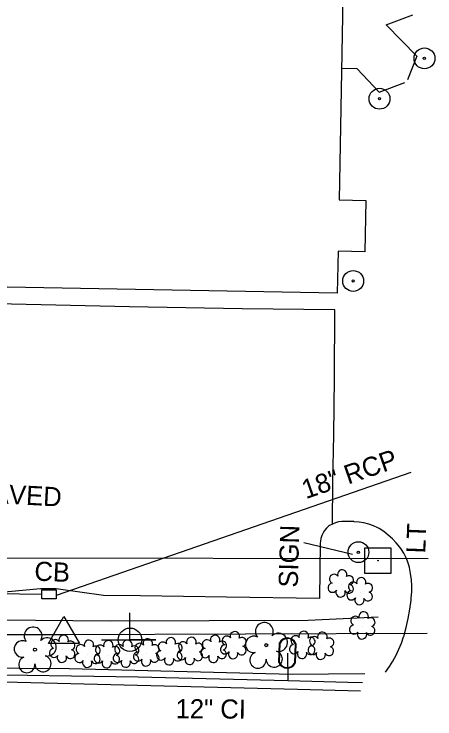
# Model space of a CAD drawing. Extents: x 1614611 to 1617571, y 898867 to 905462.
# Drawn here: x 1616366.9 to 1616454.8, y 899373.9 to 899521.1 of the extents above; entities that cross this region are included whole.
import ezdxf

# ---------------------------------------------------------------- set-up
doc = ezdxf.new("R2010")
doc.units = 0
for name, color, linetype in [('Exist Building', 7, 'Continuous'), ('Exist Other Culture Gate', 7, 'Continuous'), ('Exist Other Culture Located Object CELL', 7, 'Continuous'), ('Exist Other Culture Sign Leader', 7, 'Continuous'), ('Exist Other Culture Sign Post CELL', 7, 'Continuous'), ('Exist Other Culture Sign Text', 7, 'Continuous'), ('Exist Right of Way Monument CELL', 7, 'Continuous'), ('Exist Roads Change in Surface', 7, 'Continuous'), ('Exist Roads EOP Other Text', 7, 'Continuous'), ('Exist Utilities Gas UG Line SUE LOS B', 7, 'Continuous'), ('Exist Utilities Other Pole With Base CELL', 7, 'Continuous'), ('Exist Utilities Other Pole With Base Text', 7, 'Continuous'), ('Exist Utilities Power Joint Use Telephone CELL', 7, 'Continuous'), ('Exist Utilities Telephone UG FO SUE LOS B', 7, 'Continuous'), ('Exist Utilities Water UG Line SUE LOS B', 7, 'Continuous'), ('Exist Utilities Water UG Line SUE LOS B Text', 7, 'Continuous'), ('Exist Vegetation Shrub CELL', 7, 'Continuous'), ('Exist Vegetation Tree CELL', 7, 'Continuous'), ('Prop Drainage Structure Catch Basin Open Throat 4 CELL', 7, 'Continuous'), ('Prop Drainage Structure Drop Inlet Grate 3 Narrow Slots and Sag Grates 840 24 Label', 7, 'Continuous'), ('Prop Earthen Structure Cut Ditch Special Back of Curb Detail CELL', 7, 'Continuous'), ('Prop Easement Permanent Drainage', 7, 'Continuous'), ('Prop Erosion Embankment Toe Protection with Rip Rap 3 Detail CELL', 7, 'Continuous'), ('Prop SS Transition Line', 7, 'Continuous'), ('Scratch_Level_1', 7, 'Continuous')]:
    doc.layers.add(name, color=color, linetype=linetype)

msp = doc.modelspace()

# ---------------------------------------------------------------- linework, layer by layer
at = {"layer": 'Exist Building'}
msp.add_lwpolyline([(1616434.42, 899462.78), (1616338.61, 899464.55), (1616338.6, 899463.91), (1616306.87, 899464.5), (1616306.87, 899464.76), (1616286.1, 899465.14), (1616286.39, 899481.11), (1616285.9, 899481.12), (1616286.47, 899512.08), (1616286.9, 899512.07), (1616287.53, 899546.62), (1616308.99, 899546.23), (1616308.99, 899546.45), (1616339.99, 899545.87), (1616339.98, 899545.57), (1616395.52, 899544.54), (1616395.83, 899561.63), (1616420.75, 899561.17), (1616420.43, 899544), (1616435.92, 899543.72), (1616434.78, 899482.28), (1616440.37, 899482.17), (1616440.17, 899471.44), (1616434.58, 899471.55)], close=True, dxfattribs=at)
for points in [[(1616451.04, 899512.31), (1616444.63, 899518.87)], [(1616443.19, 899504.78), (1616438.55, 899509.68), (1616435.29, 899509.73)]]:
    msp.add_lwpolyline(points, dxfattribs=at)
at = {"layer": 'Exist Other Culture Gate'}
for p, q in [((1616451.04, 899512.31), (1616449.06, 899507.33)), ((1616443.19, 899504.78), (1616448.51, 899506.83))]:
    msp.add_line(p, q, dxfattribs=at)
msp.add_lwpolyline([(1616444.63, 899518.87), (1616450.2, 899520.95)], dxfattribs=at)
at = {"layer": 'Exist Other Culture Located Object CELL'}
for centre, radius in [((1616452.63, 899511.84), 2.18), ((1616452.63, 899511.84), 0.24), ((1616443.24, 899503.41), 2.18), ((1616443.24, 899503.41), 0.24), ((1616437.74, 899465.34), 2.18), ((1616437.74, 899465.34), 0.24)]:
    msp.add_circle(centre, radius, dxfattribs=at)
at = {"layer": 'Exist Other Culture Sign Leader'}
msp.add_line((1616437.61, 899408.22), (1616427.46, 899410.62), dxfattribs=at)
at = {"layer": 'Exist Other Culture Sign Post CELL'}
for radius in [2.18, 0.24]:
    msp.add_circle((1616438.84, 899408.68), radius, dxfattribs=at)
at = {"layer": 'Exist Right of Way Monument CELL'}
for p, q in [((1616246.75, 899391.35), (1616377.34, 899391.48)), ((1616377.34, 899391.48), (1616453.22, 899391.74)), ((1616377.34, 899391.48), (1616377.34, 899391.48))]:
    msp.add_line(p, q, dxfattribs=at)
msp.add_lwpolyline([(1616374.1, 899389.59), (1616377.34, 899395.23), (1616380.59, 899389.59)], close=True, dxfattribs=at)
at = {"layer": 'Exist Roads Change in Surface'}
msp.add_lwpolyline([(1616433.45, 899414.63), (1616433.52, 899423.32), (1616433.67, 899433.23), (1616433.85, 899445.07), (1616433.94, 899459.29)], dxfattribs=at)
at = {"layer": 'Exist Utilities Gas UG Line SUE LOS B'}
msp.add_lwpolyline([(1616190.2, 899390.02), (1616202.16, 899389.81), (1616231.06, 899387.63), (1616247.84, 899387.2), (1616260.52, 899387.43), (1616264.29, 899386.89), (1616281.13, 899384.3), (1616319.56, 899382.76), (1616367.63, 899381.53), (1616426.12, 899380.09), (1616439.29, 899379.76)], dxfattribs=at)
at = {"layer": 'Exist Utilities Other Pole With Base CELL'}
msp.add_line((1616442.94, 899406.93), (1616442.94, 899406.93), dxfattribs=at)
msp.add_lwpolyline([(1616440.21, 899409.63), (1616445.61, 899409.63), (1616445.61, 899404.23), (1616440.21, 899404.23), (1616440.21, 899409.63)], dxfattribs=at)
msp.add_circle((1616442.94, 899406.93), 0.0707, dxfattribs=at)
at = {"layer": 'Exist Utilities Power Joint Use Telephone CELL'}
msp.add_line((1616391.12, 899390.4), (1616391.12, 899390.4), dxfattribs=at)
msp.add_lwpolyline([(1616385.18, 899390.4), (1616396.52, 899390.36), (1616391.12, 899390.38), (1616391.12, 899396.02)], dxfattribs=at)
msp.add_circle((1616391.12, 899390.4), 2.45, dxfattribs=at)
at = {"layer": 'Exist Utilities Telephone UG FO SUE LOS B'}
for points in [[(1616191.66, 899398.1), (1616198.1, 899397.89), (1616231.65, 899396.09), (1616264.93, 899394.59), (1616304.98, 899394.75), (1616347.91, 899394.68), (1616386.98, 899394.33), (1616428.35, 899394.51), (1616442.99, 899395.18)], [(1616230.73, 899384.85), (1616233.87, 899384.58), (1616265.1, 899384.65), (1616281.16, 899385.04), (1616316.65, 899384.78), (1616378.39, 899384.42), (1616425.02, 899383.2), (1616440.16, 899383.32)]]:
    msp.add_lwpolyline(points, dxfattribs=at)
at = {"layer": 'Exist Utilities Water UG Line SUE LOS B'}
msp.add_line((1616423.99, 899387.62), (1616424.08, 899381.85), dxfattribs=at)
msp.add_lwpolyline([(1616143.66, 899387.67), (1616146.02, 899386.88), (1616147.76, 899386.37), (1616160.33, 899382.91), (1616188.05, 899383.96), (1616217.04, 899387.64), (1616270.59, 899386.01), (1616312.56, 899384.55), (1616350.98, 899383.29), (1616392.86, 899382.63), (1616424.08, 899381.85), (1616436.62, 899381.51), (1616439.7, 899381.44)], dxfattribs=at)
at = {"layer": 'Exist Vegetation Shrub CELL'}
for p, q in [((1616435.23, 899401.97), (1616435.23, 899401.97)), ((1616439.19, 899400.37), (1616439.19, 899400.37)), ((1616439.7, 899393.21), (1616439.7, 899393.21)), ((1616377.04, 899388.33), (1616377.04, 899388.33)), ((1616408.68, 899388.3), (1616408.68, 899388.3)), ((1616412.79, 899389.08), (1616412.79, 899389.08)), ((1616427.18, 899389.14), (1616427.18, 899389.14)), ((1616431.08, 899388.96), (1616431.08, 899388.96)), ((1616382.33, 899387.29), (1616382.33, 899387.29)), ((1616386.37, 899387.2), (1616386.37, 899387.2)), ((1616390.37, 899387.3), (1616390.37, 899387.3)), ((1616394.61, 899387.57), (1616394.61, 899387.57)), ((1616399.43, 899387.83), (1616399.43, 899387.83)), ((1616403.72, 899387.88), (1616403.72, 899387.88))]:
    msp.add_line(p, q, dxfattribs=at)
for centre, radius, start, end in [((1616435.46, 899404.02), 0.99, 334.8391, 200.4717), ((1616433.75, 899403.1), 0.968, 35.8908, 245.4216), ((1616436.9, 899402.84), 0.929, 284.4567, 126.0861), ((1616439.42, 899402.41), 0.99, 334.8391, 200.4717), ((1616433.43, 899401.27), 0.955, 95.1099, 327.9534), ((1616436.86, 899401.05), 0.937, 204.9913, 73.4601), ((1616437.71, 899401.49), 0.968, 35.8908, 245.4216), ((1616440.86, 899401.24), 0.929, 284.4567, 126.0861), ((1616435.1, 899400.29), 0.984, 151.2797, 21.387), ((1616437.39, 899399.66), 0.955, 95.1099, 327.9534), ((1616440.83, 899399.44), 0.937, 204.9913, 73.4601), ((1616439.06, 899398.68), 0.984, 151.2797, 21.387), ((1616439.93, 899395.25), 0.99, 334.8391, 200.4717), ((1616438.22, 899394.34), 0.968, 35.8908, 245.4216), ((1616441.38, 899394.08), 0.929, 284.4567, 126.0861), ((1616437.9, 899392.51), 0.955, 95.1099, 327.9534), ((1616441.34, 899392.28), 0.937, 204.9913, 73.4601), ((1616377.27, 899390.37), 0.99, 334.8391, 200.4717), ((1616408.91, 899390.34), 0.99, 334.8391, 200.4717), ((1616411.31, 899390.21), 0.968, 35.8908, 245.4216), ((1616413.02, 899391.12), 0.99, 334.8391, 200.4717), ((1616425.7, 899390.27), 0.968, 35.8908, 245.4216), ((1616427.41, 899391.18), 0.99, 334.8391, 200.4717), ((1616429.6, 899390.08), 0.968, 35.8908, 245.4216), ((1616431.31, 899391), 0.99, 334.8391, 200.4717), ((1616439.58, 899391.53), 0.984, 151.2797, 21.387), ((1616375.56, 899389.46), 0.968, 35.8908, 245.4216), ((1616378.71, 899389.2), 0.929, 284.4567, 126.0861), ((1616382.55, 899389.33), 0.99, 334.8391, 200.4717), ((1616386.6, 899389.24), 0.99, 334.8391, 200.4717), ((1616390.6, 899389.34), 0.99, 334.8391, 200.4717), ((1616393.13, 899388.7), 0.968, 35.8908, 245.4216), ((1616394.84, 899389.61), 0.99, 334.8391, 200.4717), ((1616397.95, 899388.95), 0.968, 35.8908, 245.4216), ((1616399.66, 899389.87), 0.99, 334.8391, 200.4717), ((1616401.1, 899388.69), 0.929, 284.4567, 126.0861), ((1616402.24, 899389.01), 0.968, 35.8908, 245.4216), ((1616403.95, 899389.92), 0.99, 334.8391, 200.4717), ((1616405.39, 899388.75), 0.929, 284.4567, 126.0861), ((1616407.2, 899389.43), 0.968, 35.8908, 245.4216), ((1616410.35, 899389.17), 0.929, 284.4567, 126.0861), ((1616414.47, 899389.95), 0.929, 284.4567, 126.0861), ((1616428.85, 899390.01), 0.929, 284.4567, 126.0861), ((1616432.76, 899389.82), 0.929, 284.4567, 126.0861), ((1616375.24, 899387.63), 0.955, 95.1099, 327.9534), ((1616378.68, 899387.4), 0.937, 204.9913, 73.4601), ((1616380.84, 899388.41), 0.968, 35.8908, 245.4216), ((1616384, 899388.16), 0.929, 284.4567, 126.0861), ((1616384.89, 899388.32), 0.968, 35.8908, 245.4216), ((1616388.05, 899388.07), 0.929, 284.4567, 126.0861), ((1616388.89, 899388.43), 0.968, 35.8908, 245.4216), ((1616392.05, 899388.17), 0.929, 284.4567, 126.0861), ((1616396.28, 899388.44), 0.929, 284.4567, 126.0861), ((1616401.92, 899387.18), 0.955, 95.1099, 327.9534), ((1616406.88, 899387.6), 0.955, 95.1099, 327.9534), ((1616410.32, 899387.38), 0.937, 204.9913, 73.4601), ((1616410.99, 899388.38), 0.955, 95.1099, 327.9534), ((1616414.43, 899388.15), 0.937, 204.9913, 73.4601), ((1616425.38, 899388.44), 0.955, 95.1099, 327.9534), ((1616428.82, 899388.21), 0.937, 204.9913, 73.4601), ((1616429.28, 899388.25), 0.955, 95.1099, 327.9534), ((1616432.72, 899388.03), 0.937, 204.9913, 73.4601), ((1616376.91, 899386.65), 0.984, 151.2797, 21.387), ((1616380.53, 899386.58), 0.955, 95.1099, 327.9534), ((1616383.96, 899386.36), 0.937, 204.9913, 73.4601), ((1616384.57, 899386.49), 0.955, 95.1099, 327.9534), ((1616388.01, 899386.27), 0.937, 204.9913, 73.4601), ((1616388.57, 899386.59), 0.955, 95.1099, 327.9534), ((1616392.01, 899386.37), 0.937, 204.9913, 73.4601), ((1616392.81, 899386.87), 0.955, 95.1099, 327.9534), ((1616396.25, 899386.64), 0.937, 204.9913, 73.4601), ((1616397.63, 899387.12), 0.955, 95.1099, 327.9534), ((1616399.3, 899386.14), 0.984, 151.2797, 21.387), ((1616401.07, 899386.9), 0.937, 204.9913, 73.4601), ((1616403.59, 899386.2), 0.984, 151.2797, 21.387), ((1616405.36, 899386.95), 0.937, 204.9913, 73.4601), ((1616408.55, 899386.62), 0.984, 151.2797, 21.387), ((1616412.67, 899387.4), 0.984, 151.2797, 21.387), ((1616427.05, 899387.46), 0.984, 151.2797, 21.387), ((1616430.96, 899387.27), 0.984, 151.2797, 21.387), ((1616382.2, 899385.6), 0.984, 151.2797, 21.387), ((1616386.25, 899385.51), 0.984, 151.2797, 21.387), ((1616390.25, 899385.62), 0.984, 151.2797, 21.387), ((1616394.48, 899385.89), 0.984, 151.2797, 21.387)]:
    msp.add_arc(centre, radius, start, end, dxfattribs=at)
at = {"layer": 'Exist Vegetation Tree CELL'}
for p, q in [((1616371.28, 899388.31), (1616371.28, 899388.31)), ((1616419.58, 899389.26), (1616419.58, 899389.26))]:
    msp.add_line(p, q, dxfattribs=at)
for centre in [(1616419.58, 899389.26), (1616371.28, 899388.31)]:
    msp.add_circle(centre, 0.326, dxfattribs=at)
for centre, radius, start, end in [((1616419.19, 899392.13), 1.86, 330.1651, 219.7134), ((1616370.89, 899391.19), 1.86, 330.1651, 219.7134), ((1616416.97, 899389.41), 1.73, 62.6636, 279.3457), ((1616422.12, 899389.85), 1.9, 257.1011, 134.1999), ((1616368.67, 899388.47), 1.73, 62.6636, 279.3457), ((1616373.83, 899388.9), 1.9, 257.1011, 134.1999), ((1616369.57, 899385.19), 1.69, 111.5671, 6.231), ((1616372.95, 899385.41), 1.7, 181.2822, 74.56), ((1616417.87, 899386.14), 1.69, 111.5671, 6.231), ((1616421.25, 899386.36), 1.7, 181.2822, 74.56)]:
    msp.add_arc(centre, radius, start, end, dxfattribs=at)
at = {"layer": 'Prop Drainage Structure Catch Basin Open Throat 4 CELL'}
msp.add_lwpolyline([(1616375.7, 899398.94), (1616372.72, 899398.97), (1616372.74, 899400.82), (1616375.72, 899400.79)], close=True, dxfattribs=at)
at = {"layer": 'Prop Earthen Structure Cut Ditch Special Back of Curb Detail CELL'}
msp.add_line((1616237.72, 899407.64), (1616453.37, 899407.37), dxfattribs=at)
at = {"layer": 'Prop Erosion Embankment Toe Protection with Rip Rap 3 Detail CELL'}
for p, q in [((1616375.74, 899399.74), (1616449.82, 899425.41)), ((1616250.93, 899401.66), (1616372.61, 899399.93))]:
    msp.add_line(p, q, dxfattribs=at)
at = {"layer": 'Prop SS Transition Line'}
msp.add_line((1616423.99, 899387.62), (1616423.99, 899387.62), dxfattribs=at)
for points in [[(1616422.23, 899385.62), (1616422.34, 899389.72)], [(1616422.37, 899385.62), (1616422.48, 899389.72)], [(1616425.6, 899389.61), (1616425.49, 899385.54)], [(1616425.74, 899389.61), (1616425.63, 899385.54)]]:
    msp.add_lwpolyline(points, dxfattribs=at)
for centre, radius, start, end in [((1616424.01, 899388.92), 1.86, 21.6784, 154.4798), ((1616424.01, 899388.91), 1.73, 23.8013, 152.2827), ((1616423.95, 899386.32), 1.86, 202.1487, 334.8087), ((1616423.95, 899386.31), 1.73, 203.6275, 333.3732)]:
    msp.add_arc(centre, radius, start, end, dxfattribs=at)
at = {"layer": 'Scratch_Level_1'}
for points in [[(1616433.94, 899459.29), (1616414.56, 899459.52), (1616391.02, 899459.94), (1616363.27, 899460.55)], [(1616444.51, 899383.65), (1616445.31, 899384.78), (1616446.04, 899385.95), (1616446.71, 899387.16), (1616447.3, 899388.41), (1616447.82, 899389.69), (1616448.26, 899391), (1616448.29, 899391.07), (1616448.78, 899392.95), (1616449.2, 899394.85), (1616449.55, 899396.77), (1616449.82, 899398.7), (1616449.87, 899399.12), (1616449.96, 899400.4), (1616449.96, 899401.67), (1616449.89, 899402.94), (1616449.74, 899404.21), (1616449.51, 899405.47), (1616449.39, 899405.97), (1616449.12, 899406.84), (1616448.77, 899407.68), (1616448.35, 899408.49), (1616447.86, 899409.25), (1616447.49, 899409.75), (1616446.73, 899410.64), (1616445.92, 899411.48), (1616445.04, 899412.27), (1616444.12, 899412.99), (1616443.15, 899413.65), (1616442.92, 899413.79), (1616441.97, 899414.2), (1616440.99, 899414.53), (1616439.99, 899414.79), (1616438.97, 899414.96), (1616437.94, 899415.06), (1616437.9, 899415.07), (1616436.06, 899415.13), (1616435.38, 899415.11), (1616434.7, 899415.01), (1616434.04, 899414.83), (1616433.41, 899414.57), (1616432.81, 899414.25), (1616432.6, 899414.11), (1616432.15, 899413.69), (1616431.76, 899413.23), (1616431.44, 899412.71), (1616431.18, 899412.16), (1616431, 899411.58), (1616430.9, 899410.98), (1616430.88, 899410.57), (1616430.7, 899398.98), (1616411.25, 899399.26), (1616393.3, 899399.59), (1616385.61, 899399.65), (1616375.69, 899401.01), (1616372.4, 899401.03), (1616362.6, 899400.11)]]:
    msp.add_lwpolyline(points, dxfattribs=at)

# ---------------------------------------------------------------- texts
at = {"layer": 'Exist Other Culture Sign Text'}
msp.add_text('SIGN', height=4, rotation=88.464, dxfattribs=at).set_placement((1616426.16, 899401.25))
at = {"layer": 'Exist Roads EOP Other Text'}
msp.add_text('PAVED', height=4, rotation=357.0135, dxfattribs=at).set_placement((1616358.65, 899419.15))
at = {"layer": 'Exist Utilities Other Pole With Base Text'}
msp.add_text('LT', height=4, rotation=87.7687, dxfattribs=at).set_placement((1616452.79, 899408.38))
at = {"layer": 'Exist Utilities Water UG Line SUE LOS B Text'}
msp.add_text('12" CI', height=4, rotation=359.5784, dxfattribs=at).set_placement((1616400.64, 899374.01))
at = {"layer": 'Prop Drainage Structure Drop Inlet Grate 3 Narrow Slots and Sag Grates 840 24 Label'}
msp.add_text('18" RCP', height=4, rotation=19.1076, dxfattribs=at).set_placement((1616427.86, 899419.75))
at = {"layer": 'Prop Easement Permanent Drainage'}
msp.add_text('CB', height=4, rotation=357.6888, dxfattribs=at).set_placement((1616371.09, 899402.76))

doc.saveas('drawing.dxf')
